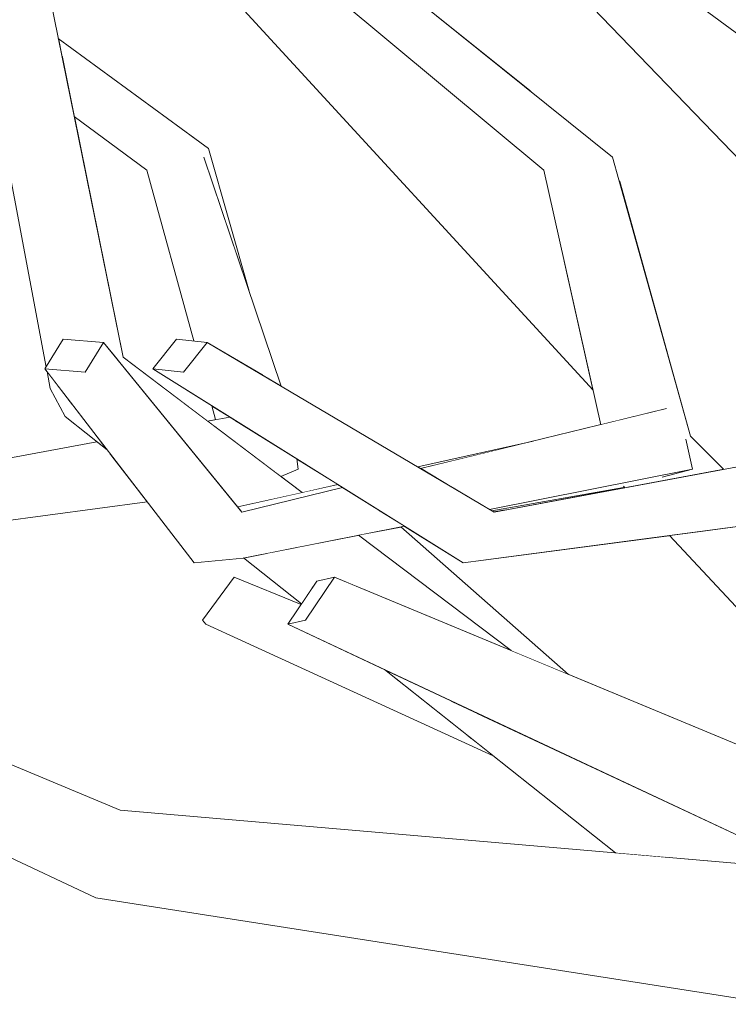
# Model space of a CAD drawing. Extents: x -289599 to -184549, y 66678 to 295474.
# Tile 462 of 656: x -250831 to -250789, y 71642 to 71701. Entities that reach past the tile are written whole.
import ezdxf

# ---------------------------------------------------------------- set-up
doc = ezdxf.new("R2010")
doc.units = 0
doc.header["$MEASUREMENT"] = 0
doc.linetypes.add('Wipeout_Contour', pattern=[1000, 0, -1000])
doc.layers.add('arch drzewa', color=8, linetype='Continuous')
doc.layers.add('Model drzwi', color=8, linetype='Continuous')
doc.layers.add('arch drzewa_Nr_Pióra__4', color=8, linetype='Continuous', lineweight=9)

msp = doc.modelspace()

# ---------------------------------------------------------------- wipeouts: each hides what was drawn before it
at = {"color": 254, "linetype": 'Wipeout_Contour', "lineweight": 0, "ltscale": 6396048.042397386}
msp.add_wipeout([(-250875.742, 71824.371), (-250876.119, 71824.599), (-250868.869, 71798.079), (-250865.738, 71793.998), (-250863.49, 71772.986), (-250861.591, 71773.452), (-250851.693, 71766.629), (-250850.643, 71764.775), (-250839.166, 71739.249), (-250817.915, 71723.689), (-250784.693, 71689.19), (-250786.37, 71698.097), (-250787.314, 71699.502), (-250807.501, 71714.447), (-250805.009, 71716.396), (-250792.502, 71707.23), (-250798.396, 71716.011), (-250824.535, 71749.234), (-250824.915, 71749.55), (-250824.982, 71750.327), (-250828.042, 71762.298), (-250844.563, 71800.411), (-250857.861, 71805.891), (-250859.467, 71808.211), (-250866.458, 71822.293)], dxfattribs=at).dxf.layer = 'Model drzwi'
at = {"color": 254, "linetype": 'Wipeout_Contour', "lineweight": 0, "ltscale": 767461.094037}
msp.add_wipeout([(-250850.598, 71668.4), (-250823.601, 71672.551), (-250848.746, 71668.695)], dxfattribs=at).dxf.layer = 'Model drzwi'
at = {"color": 254, "linetype": 'Wipeout_Contour', "lineweight": 0, "ltscale": 1534685.488790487}
msp.add_wipeout([(-250802.638, 71671.52), (-250802.52, 71671.45), (-250801.821, 71671.566), (-250794.693, 71672.893), (-250794.715, 71672.916), (-250794.767, 71672.902)], dxfattribs=at).dxf.layer = 'Model drzwi'
at = {"color": 254, "linetype": 'Wipeout_Contour', "lineweight": 0, "ltscale": 1790425.255011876}
msp.add_wipeout([(-250808.064, 71670.556), (-250798.065, 71661.745), (-250778.557, 71653.641), (-250776.56, 71653.468), (-250792.029, 71670.039), (-250804.337, 71668.4), (-250807.853, 71670.598)], dxfattribs=at).dxf.layer = 'Model drzwi'

# ---------------------------------------------------------------- next in the draw order: wipeouts: each hides what was drawn before it
at = {"color": 254, "linetype": 'Wipeout_Contour', "lineweight": 0, "ltscale": 767359.481683}
msp.add_wipeout([(-250807.501, 71714.447), (-250786.525, 71698.918), (-250786.964, 71701.247)], dxfattribs=at).dxf.layer = 'arch drzewa'
at = {"color": 254, "linetype": 'Wipeout_Contour', "lineweight": 0, "ltscale": 1279079.794739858}
msp.add_wipeout([(-250848.764, 71671.44), (-250848.746, 71668.695), (-250825.42, 71674.919), (-250825.609, 71675.164), (-250826.208, 71675.639)], dxfattribs=at).dxf.layer = 'arch drzewa'
at = {"color": 254, "linetype": 'Wipeout_Contour', "lineweight": 0, "ltscale": 767341.259017}
msp.add_wipeout([(-250778.557, 71653.641), (-250812.028, 71667.545), (-250813.759, 71664.981)], dxfattribs=at).dxf.layer = 'arch drzewa'
at = {"color": 254, "linetype": 'Wipeout_Contour', "lineweight": 0, "ltscale": 2302258.71592961}
msp.add_wipeout([(-250827.568, 71695.054), (-250824.643, 71680.684), (-250819.601, 71676.869), (-250819.128, 71676.957), (-250819.358, 71677.787), (-250822.87, 71679.983), (-250821.46, 71681.77), (-250820.426, 71681.659), (-250823.238, 71691.849)], dxfattribs=at).dxf.layer = 'Model drzwi'
at = {"color": 254, "linetype": 'Wipeout_Contour', "lineweight": 0, "ltscale": 767342.683208}
msp.add_wipeout([(-250804.337, 71668.4), (-250792.236, 71670.261), (-250802.484, 71668.695)], dxfattribs=at).dxf.layer = 'Model drzwi'

# ---------------------------------------------------------------- next in the draw order: wipeouts: each hides what was drawn before it
at = {"color": 254, "linetype": 'Wipeout_Contour', "lineweight": 0, "ltscale": 1023095.586104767}
msp.add_wipeout([(-250802.502, 71671.44), (-250802.484, 71668.695), (-250779.069, 71674.943), (-250779.946, 71675.639)], dxfattribs=at).dxf.layer = 'arch drzewa'
at = {"color": 254, "linetype": 'Wipeout_Contour', "lineweight": 0, "ltscale": 767440.157586}
msp.add_wipeout([(-250848.746, 71668.695), (-250823.603, 71672.553), (-250825.42, 71674.919)], dxfattribs=at).dxf.layer = 'arch drzewa'
at = {"color": 254, "linetype": 'Wipeout_Contour', "lineweight": 0, "ltscale": 767305.204491}
msp.add_wipeout([(-250813.759, 71664.981), (-250779.175, 71649.674), (-250778.557, 71653.641)], dxfattribs=at).dxf.layer = 'arch drzewa'

# ---------------------------------------------------------------- next in the draw order: wipeouts: each hides what was drawn before it
at = {"color": 254, "linetype": 'Wipeout_Contour', "lineweight": 0, "ltscale": 767307.106999}
msp.add_wipeout([(-250802.484, 71668.695), (-250776.264, 71672.718), (-250779.069, 71674.943)], dxfattribs=at).dxf.layer = 'arch drzewa'
at = {"color": 254, "linetype": 'Wipeout_Contour', "lineweight": 0, "ltscale": 767438.973609}
msp.add_wipeout([(-250850.598, 71668.4), (-250823.214, 71672.047), (-250823.601, 71672.551)], dxfattribs=at).dxf.layer = 'arch drzewa'
at = {"color": 254, "linetype": 'Wipeout_Contour', "lineweight": 0, "ltscale": 767342.442426}
msp.add_wipeout([(-250779.175, 71649.674), (-250813.759, 71664.981), (-250814.822, 71664.739)], dxfattribs=at).dxf.layer = 'arch drzewa'

# ---------------------------------------------------------------- next in the draw order: wipeouts: each hides what was drawn before it
at = {"color": 254, "linetype": 'Wipeout_Contour', "lineweight": 0, "ltscale": 767304.825974}
msp.add_wipeout([(-250804.337, 71668.4), (-250775.638, 71672.222), (-250776.262, 71672.716)], dxfattribs=at).dxf.layer = 'arch drzewa'
at = {"color": 254, "linetype": 'Wipeout_Contour', "lineweight": 0, "ltscale": 767305.842183}
msp.add_wipeout([(-250814.822, 71664.739), (-250780.012, 71648.403), (-250779.175, 71649.674)], dxfattribs=at).dxf.layer = 'arch drzewa'

# ---------------------------------------------------------------- next in the draw order: wipeouts: each hides what was drawn before it
at = {"color": 254, "linetype": 'Wipeout_Contour', "lineweight": 0, "ltscale": 767352.140455}
msp.add_wipeout([(-250802.52, 71671.45), (-250802.502, 71671.44), (-250801.822, 71671.566)], dxfattribs=at).dxf.layer = 'arch drzewa'
at = {"color": 254, "linetype": 'Wipeout_Contour', "lineweight": 0, "ltscale": 767292.06275}
msp.add_wipeout([(-250785.681, 71670.885), (-250790.489, 71670.244), (-250772.153, 71657.414)], dxfattribs=at).dxf.layer = 'arch drzewa'
at = {"color": 254, "linetype": 'Wipeout_Contour', "lineweight": 0, "ltscale": 1023172.734556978}
msp.add_wipeout([(-250814.822, 71664.739), (-250813.759, 71664.981), (-250812.028, 71667.545), (-250813.091, 71667.302)], dxfattribs=at).dxf.layer = 'arch drzewa'

# ---------------------------------------------------------------- next in the draw order: wipeouts: each hides what was drawn before it
at = {"color": 254, "linetype": 'Wipeout_Contour', "lineweight": 0, "ltscale": 767392.625848}
msp.add_wipeout([(-250802.502, 71671.44), (-250819.623, 71681.573), (-250821.033, 71679.786)], dxfattribs=at).dxf.layer = 'arch drzewa'
at = {"color": 254, "linetype": 'Wipeout_Contour', "lineweight": 0, "ltscale": 1278806.201912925}
msp.add_wipeout([(-250790.489, 71670.244), (-250792.029, 71670.039), (-250776.56, 71653.468), (-250776.371, 71653.451), (-250772.153, 71657.414)], dxfattribs=at).dxf.layer = 'arch drzewa'

# ---------------------------------------------------------------- next in the draw order: wipeouts: each hides what was drawn before it
at = {"color": 254, "linetype": 'Wipeout_Contour', "lineweight": 0, "ltscale": 767373.042728}
msp.add_wipeout([(-250821.033, 71679.786), (-250802.484, 71668.695), (-250802.502, 71671.44)], dxfattribs=at).dxf.layer = 'arch drzewa'

# ---------------------------------------------------------------- next in the draw order: wipeouts: each hides what was drawn before it
at = {"color": 254, "linetype": 'Wipeout_Contour', "lineweight": 0, "ltscale": 767394.418156}
msp.add_wipeout([(-250802.484, 71668.695), (-250821.033, 71679.786), (-250822.87, 71679.983)], dxfattribs=at).dxf.layer = 'arch drzewa'

# ---------------------------------------------------------------- next in the draw order: wipeouts: each hides what was drawn before it
at = {"color": 254, "linetype": 'Wipeout_Contour', "lineweight": 0, "ltscale": 767375.50052}
msp.add_wipeout([(-250822.87, 71679.983), (-250804.337, 71668.4), (-250802.484, 71668.695)], dxfattribs=at).dxf.layer = 'arch drzewa'

# ---------------------------------------------------------------- next in the draw order: wipeouts: each hides what was drawn before it
at = {"color": 254, "linetype": 'Wipeout_Contour', "lineweight": 0, "ltscale": 1023220.601316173}
msp.add_wipeout([(-250819.623, 71681.573), (-250821.46, 71681.77), (-250822.87, 71679.983), (-250821.033, 71679.786)], dxfattribs=at).dxf.layer = 'arch drzewa'
at = {"color": 254, "linetype": 'Wipeout_Contour', "lineweight": 0, "ltscale": 767405.210033}
msp.add_wipeout([(-250819.358, 71677.788), (-250819.128, 71676.957), (-250818.281, 71677.115)], dxfattribs=at).dxf.layer = 'arch drzewa'
at = {"color": 254, "linetype": 'Wipeout_Contour', "lineweight": 0, "ltscale": 1278979.093623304}
msp.add_wipeout([(-250814.19, 71673.998), (-250815.228, 71673.561), (-250813.959, 71672.601), (-250811.821, 71673.078), (-250814.268, 71674.607)], dxfattribs=at).dxf.layer = 'arch drzewa'
at = {"color": 254, "linetype": 'Wipeout_Contour', "lineweight": 0, "ltscale": 1023139.248414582}
msp.add_wipeout([(-250808.064, 71670.556), (-250810.594, 71670.055), (-250801.488, 71663.167), (-250798.065, 71661.745)], dxfattribs=at).dxf.layer = 'arch drzewa'

# ---------------------------------------------------------------- next in the draw order: wipeouts: each hides what was drawn before it
at = {"color": 254, "linetype": 'Wipeout_Contour', "lineweight": 0, "ltscale": 1023217.101852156}
msp.add_wipeout([(-250823.238, 71691.849), (-250816.258, 71679.582), (-250815.211, 71678.962), (-250819.827, 71692.635)], dxfattribs=at).dxf.layer = 'arch drzewa'
at = {"color": 254, "linetype": 'Wipeout_Contour', "lineweight": 0, "ltscale": 1023206.39879123}
msp.add_wipeout([(-250818.281, 71677.115), (-250819.601, 71676.869), (-250819.213, 71676.575), (-250817.955, 71676.911)], dxfattribs=at).dxf.layer = 'arch drzewa'
at = {"color": 254, "linetype": 'Wipeout_Contour', "lineweight": 0, "ltscale": 1023180.903934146}
msp.add_wipeout([(-250811.543, 71672.904), (-250817.556, 71671.44), (-250817.476, 71668.695), (-250809.355, 71671.537)], dxfattribs=at).dxf.layer = 'arch drzewa'
at = {"color": 254, "linetype": 'Wipeout_Contour', "lineweight": 0, "ltscale": 1534759.102146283}
msp.add_wipeout([(-250818.012, 71667.545), (-250819.905, 71664.981), (-250808.097, 71661.274), (-250809.05, 71662.03), (-250814.822, 71664.739), (-250814.022, 71665.924)], dxfattribs=at).dxf.layer = 'arch drzewa'

# ---------------------------------------------------------------- next in the draw order: wipeouts: each hides what was drawn before it
at = {"color": 254, "linetype": 'Wipeout_Contour', "lineweight": 0, "ltscale": 1023218.720214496}
msp.add_wipeout([(-250816.258, 71679.582), (-250823.238, 71691.849), (-250820.426, 71681.659), (-250819.623, 71681.573)], dxfattribs=at).dxf.layer = 'arch drzewa'
at = {"color": 254, "linetype": 'Wipeout_Contour', "lineweight": 0, "ltscale": 1278993.599182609}
msp.add_wipeout([(-250817.955, 71676.911), (-250819.213, 71676.575), (-250815.533, 71673.791), (-250814.19, 71673.998), (-250814.268, 71674.607)], dxfattribs=at).dxf.layer = 'arch drzewa'
at = {"color": 254, "linetype": 'Wipeout_Contour', "lineweight": 0, "ltscale": 767378.45154}
msp.add_wipeout([(-250809.355, 71671.537), (-250817.476, 71668.695), (-250807.853, 71670.598)], dxfattribs=at).dxf.layer = 'arch drzewa'
at = {"color": 254, "linetype": 'Wipeout_Contour', "lineweight": 0, "ltscale": 767367.509472}
msp.add_wipeout([(-250819.905, 71664.981), (-250803.984, 71658.012), (-250808.097, 71661.274)], dxfattribs=at).dxf.layer = 'arch drzewa'

# ---------------------------------------------------------------- next in the draw order: wipeouts: each hides what was drawn before it
at = {"color": 254, "linetype": 'Wipeout_Contour', "lineweight": 0, "ltscale": 767417.024342}
msp.add_wipeout([(-250819.559, 71693.156), (-250819.827, 71692.635), (-250817.125, 71684.633)], dxfattribs=at).dxf.layer = 'arch drzewa'
at = {"color": 254, "linetype": 'Wipeout_Contour', "lineweight": 0, "ltscale": 767390.839554}
msp.add_wipeout([(-250814.19, 71673.998), (-250815.533, 71673.791), (-250815.228, 71673.561)], dxfattribs=at).dxf.layer = 'arch drzewa'
at = {"color": 254, "linetype": 'Wipeout_Contour', "lineweight": 0, "ltscale": 1023185.144837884}
msp.add_wipeout([(-250817.804, 71671.744), (-250817.556, 71671.44), (-250811.543, 71672.904), (-250811.821, 71673.078)], dxfattribs=at).dxf.layer = 'arch drzewa'
at = {"color": 254, "linetype": 'Wipeout_Contour', "lineweight": 0, "ltscale": 1023160.804197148}
msp.add_wipeout([(-250803.984, 71658.012), (-250819.905, 71664.981), (-250819.714, 71664.739), (-250803.742, 71657.82)], dxfattribs=at).dxf.layer = 'arch drzewa'

# ---------------------------------------------------------------- next in the draw order: wipeouts: each hides what was drawn before it
at = {"color": 254, "linetype": 'Wipeout_Contour', "lineweight": 0, "ltscale": 767441.599128}
msp.add_wipeout([(-250828.309, 71698.699), (-250828.166, 71697.995), (-250819.827, 71692.635)], dxfattribs=at).dxf.layer = 'arch drzewa'
at = {"color": 254, "linetype": 'Wipeout_Contour', "lineweight": 0, "ltscale": 767360.406429}
msp.add_wipeout([(-250803.742, 71657.82), (-250819.714, 71664.739), (-250802.557, 71656.879)], dxfattribs=at).dxf.layer = 'arch drzewa'

# ---------------------------------------------------------------- next in the draw order: linework, layer by layer
at = {"layer": 'arch drzewa_Nr_Pióra__4', "linetype": 'Continuous'}
for p, q in [((-250818.012, 71667.545), (-250819.905, 71664.981)), ((-250819.905, 71664.981), (-250819.714, 71664.739))]:
    msp.add_line(p, q, dxfattribs=at)

# ---------------------------------------------------------------- next in the draw order: wipeouts: each hides what was drawn before it
at = {"color": 254, "linetype": 'Wipeout_Contour', "lineweight": 0, "ltscale": 1023250.147835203}
msp.add_wipeout([(-250828.166, 71697.995), (-250827.568, 71695.054), (-250823.238, 71691.849), (-250819.827, 71692.635)], dxfattribs=at).dxf.layer = 'arch drzewa'
at = {"color": 254, "linetype": 'Wipeout_Contour', "lineweight": 0, "ltscale": 1023158.083177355}
msp.add_wipeout([(-250810.594, 71670.055), (-250814.283, 71669.326), (-250810.601, 71666.952), (-250801.488, 71663.167)], dxfattribs=at).dxf.layer = 'arch drzewa'
at = {"color": 254, "linetype": 'Wipeout_Contour', "lineweight": 0, "ltscale": 1023074.471896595}
msp.add_wipeout([(-250803.68, 71659.51), (-250792.291, 71650.825), (-250784.553, 71650.156), (-250786.705, 71651.544)], dxfattribs=at).dxf.layer = 'arch drzewa'

# ---------------------------------------------------------------- next in the draw order: linework, layer by layer
at = {"layer": 'arch drzewa_Nr_Pióra__4', "linetype": 'Continuous'}
msp.add_line((-250813.759, 71664.981), (-250814.822, 71664.739), dxfattribs=at)

# ---------------------------------------------------------------- next in the draw order: wipeouts: each hides what was drawn before it
at = {"color": 254, "linetype": 'Wipeout_Contour', "lineweight": 0, "ltscale": 767442.687376}
msp.add_wipeout([(-250828.517, 71699.721), (-250828.432, 71699.303), (-250819.559, 71693.156)], dxfattribs=at).dxf.layer = 'arch drzewa'
at = {"color": 254, "linetype": 'Wipeout_Contour', "lineweight": 0, "ltscale": 1534761.090025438}
msp.add_wipeout([(-250816.086, 71668.97), (-250813.366, 71666.895), (-250813.091, 71667.302), (-250812.028, 71667.545), (-250810.601, 71666.952), (-250814.283, 71669.326)], dxfattribs=at).dxf.layer = 'arch drzewa'
at = {"color": 254, "linetype": 'Wipeout_Contour', "lineweight": 0, "ltscale": 1023102.362815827}
msp.add_wipeout([(-250803.68, 71659.51), (-250805.194, 71660.22), (-250792.5, 71650.844), (-250792.291, 71650.825)], dxfattribs=at).dxf.layer = 'arch drzewa'

# ---------------------------------------------------------------- next in the draw order: linework, layer by layer
at = {"layer": 'arch drzewa_Nr_Pióra__4', "linetype": 'Continuous'}
msp.add_line((-250801.488, 71663.167), (-250810.594, 71670.055), dxfattribs=at)

# ---------------------------------------------------------------- next in the draw order: wipeouts: each hides what was drawn before it
at = {"color": 254, "linetype": 'Wipeout_Contour', "lineweight": 0, "ltscale": 1023249.95450907}
msp.add_wipeout([(-250828.432, 71699.303), (-250828.309, 71698.699), (-250819.827, 71692.635), (-250819.559, 71693.156)], dxfattribs=at).dxf.layer = 'arch drzewa'
at = {"color": 254, "linetype": 'Wipeout_Contour', "lineweight": 0, "ltscale": 1023180.871114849}
msp.add_wipeout([(-250816.086, 71668.97), (-250816.837, 71668.821), (-250813.653, 71666.469), (-250813.366, 71666.895)], dxfattribs=at).dxf.layer = 'arch drzewa'
at = {"color": 254, "linetype": 'Wipeout_Contour', "lineweight": 0, "ltscale": 1023111.086641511}
msp.add_wipeout([(-250809.05, 71662.03), (-250795.247, 71651.081), (-250792.5, 71650.844), (-250805.194, 71660.22)], dxfattribs=at).dxf.layer = 'arch drzewa'

# ---------------------------------------------------------------- next in the draw order: linework, layer by layer
at = {"layer": 'arch drzewa_Nr_Pióra__4', "linetype": 'Continuous'}
for p, q in [((-250813.091, 71667.302), (-250812.028, 71667.545)), ((-250802.557, 71656.879), (-250819.714, 71664.739))]:
    msp.add_line(p, q, dxfattribs=at)

# ---------------------------------------------------------------- next in the draw order: wipeouts: each hides what was drawn before it
at = {"color": 254, "linetype": 'Wipeout_Contour', "lineweight": 0, "ltscale": 1023173.464048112}
msp.add_wipeout([(-250820.591, 71717.161), (-250783.299, 71681.788), (-250784.693, 71689.19), (-250817.915, 71723.689)], dxfattribs=at).dxf.layer = 'arch drzewa'
at = {"color": 254, "linetype": 'Wipeout_Contour', "lineweight": 0, "ltscale": 767359.016147}
msp.add_wipeout([(-250783.689, 71650.081), (-250824.818, 71653.641), (-250825.437, 71649.674)], dxfattribs=at).dxf.layer = 'arch drzewa'

# ---------------------------------------------------------------- next in the draw order: wipeouts: each hides what was drawn before it
at = {"color": 254, "linetype": 'Wipeout_Contour', "lineweight": 0, "ltscale": 1790479.48244067}
msp.add_wipeout([(-250783.299, 71681.788), (-250820.591, 71717.161), (-250800.07, 71696.367), (-250795.421, 71692.635), (-250795.041, 71691.271), (-250782.727, 71678.794), (-250782.74, 71678.817)], dxfattribs=at).dxf.layer = 'arch drzewa'
at = {"color": 254, "linetype": 'Wipeout_Contour', "lineweight": 0, "ltscale": 767473.235265}
msp.add_wipeout([(-250824.818, 71653.641), (-250858.289, 71667.545), (-250860.021, 71664.981)], dxfattribs=at).dxf.layer = 'arch drzewa'
at = {"color": 254, "linetype": 'Wipeout_Contour', "lineweight": 0, "ltscale": 2046123.628042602}
msp.add_wipeout([(-250825.437, 71649.674), (-250784.351, 71644.816), (-250784.244, 71645.669), (-250786.494, 71646.446), (-250786.562, 71646.457), (-250786.436, 71646.443), (-250784.135, 71646.537), (-250783.689, 71650.081)], dxfattribs=at).dxf.layer = 'arch drzewa'

# ---------------------------------------------------------------- next in the draw order: wipeouts: each hides what was drawn before it
at = {"color": 254, "linetype": 'Wipeout_Contour', "lineweight": 0, "ltscale": 2813903.682026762}
msp.add_wipeout([(-250830.823, 71716.011), (-250798.323, 71686.478), (-250799.521, 71691.849), (-250826.636, 71714.447), (-250824.494, 71716.396), (-250810.861, 71705.029), (-250800.07, 71696.367), (-250820.591, 71717.161), (-250823.985, 71716.78), (-250824.055, 71716.47), (-250824.429, 71716.73)], dxfattribs=at).dxf.layer = 'arch drzewa'
at = {"color": 254, "linetype": 'Wipeout_Contour', "lineweight": 0, "ltscale": 1534628.950950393}
msp.add_wipeout([(-250782.727, 71678.794), (-250795.041, 71691.271), (-250792.144, 71680.863), (-250785.298, 71674.642), (-250779.946, 71675.639), (-250781.852, 71677.151)], dxfattribs=at).dxf.layer = 'arch drzewa'
at = {"color": 254, "linetype": 'Wipeout_Contour', "lineweight": 0, "ltscale": 767357.982578}
msp.add_wipeout([(-250784.351, 71644.816), (-250825.437, 71649.674), (-250826.274, 71648.403)], dxfattribs=at).dxf.layer = 'arch drzewa'

# ---------------------------------------------------------------- next in the draw order: wipeouts: each hides what was drawn before it
at = {"color": 254, "linetype": 'Wipeout_Contour', "lineweight": 0, "ltscale": 767391.681822}
msp.add_wipeout([(-250830.823, 71716.011), (-250796.592, 71678.717), (-250798.323, 71686.478)], dxfattribs=at).dxf.layer = 'arch drzewa'
at = {"color": 254, "linetype": 'Wipeout_Contour', "lineweight": 0, "ltscale": 1023092.966405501}
msp.add_wipeout([(-250785.298, 71674.642), (-250792.144, 71680.863), (-250790.779, 71675.961), (-250788.8, 71673.991)], dxfattribs=at).dxf.layer = 'arch drzewa'
at = {"color": 254, "linetype": 'Wipeout_Contour', "lineweight": 0, "ltscale": 767437.181166}
msp.add_wipeout([(-250860.021, 71664.981), (-250825.437, 71649.674), (-250824.818, 71653.641)], dxfattribs=at).dxf.layer = 'arch drzewa'
at = {"color": 254, "linetype": 'Wipeout_Contour', "lineweight": 0, "ltscale": 767318.626257}
msp.add_wipeout([(-250826.274, 71648.403), (-250785.683, 71642.043), (-250784.351, 71644.816)], dxfattribs=at).dxf.layer = 'arch drzewa'

# ---------------------------------------------------------------- next in the draw order: linework, layer by layer
at = {"layer": 'arch drzewa_Nr_Pióra__4', "linetype": 'Continuous'}
msp.add_line((-250783.689, 71650.081), (-250824.818, 71653.641), dxfattribs=at)

# ---------------------------------------------------------------- next in the draw order: wipeouts: each hides what was drawn before it
at = {"color": 254, "linetype": 'Wipeout_Contour', "lineweight": 0, "ltscale": 767418.459024}
msp.add_wipeout([(-250817.556, 71671.44), (-250825.818, 71681.573), (-250826.91, 71679.786)], dxfattribs=at).dxf.layer = 'arch drzewa'
at = {"color": 254, "linetype": 'Wipeout_Contour', "lineweight": 0, "ltscale": 2046200.523567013}
msp.add_wipeout([(-250794.497, 71673.049), (-250794.363, 71672.955), (-250788.8, 71673.991), (-250790.779, 71675.961), (-250791.102, 71675.809), (-250791.048, 71675.759), (-250790.657, 71673.998), (-250792.432, 71673.524)], dxfattribs=at).dxf.layer = 'arch drzewa'
at = {"color": 254, "linetype": 'Wipeout_Contour', "lineweight": 0, "ltscale": 767474.419084}
msp.add_wipeout([(-250825.437, 71649.674), (-250860.021, 71664.981), (-250861.084, 71664.739)], dxfattribs=at).dxf.layer = 'arch drzewa'

# ---------------------------------------------------------------- next in the draw order: linework, layer by layer
at = {"layer": 'arch drzewa_Nr_Pióra__4', "linetype": 'Continuous'}
msp.add_line((-250821.46, 71681.77), (-250819.623, 71681.573), dxfattribs=at)

# ---------------------------------------------------------------- next in the draw order: wipeouts: each hides what was drawn before it
at = {"color": 254, "linetype": 'Wipeout_Contour', "lineweight": 0, "ltscale": 767346.977773}
msp.add_wipeout([(-250790.779, 71675.961), (-250795.421, 71692.635), (-250799.521, 71691.849)], dxfattribs=at).dxf.layer = 'arch drzewa'
at = {"color": 254, "linetype": 'Wipeout_Contour', "lineweight": 0, "ltscale": 767407.194735}
msp.add_wipeout([(-250826.91, 71679.786), (-250817.476, 71668.695), (-250817.556, 71671.44)], dxfattribs=at).dxf.layer = 'arch drzewa'
at = {"color": 254, "linetype": 'Wipeout_Contour', "lineweight": 0, "ltscale": 1023109.404109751}
msp.add_wipeout([(-250794.779, 71672.985), (-250794.693, 71672.893), (-250794.363, 71672.955), (-250794.497, 71673.049)], dxfattribs=at).dxf.layer = 'arch drzewa'
at = {"color": 254, "linetype": 'Wipeout_Contour', "lineweight": 0, "ltscale": 767437.819204}
msp.add_wipeout([(-250861.084, 71664.739), (-250826.274, 71648.403), (-250825.437, 71649.674)], dxfattribs=at).dxf.layer = 'arch drzewa'

# ---------------------------------------------------------------- next in the draw order: linework, layer by layer
at = {"layer": 'arch drzewa_Nr_Pióra__4', "linetype": 'Continuous'}
for p, q in [((-250824.818, 71653.641), (-250858.289, 71667.545)), ((-250826.274, 71648.403), (-250861.084, 71664.739)), ((-250785.683, 71642.043), (-250826.274, 71648.403))]:
    msp.add_line(p, q, dxfattribs=at)

# ---------------------------------------------------------------- next in the draw order: wipeouts: each hides what was drawn before it
at = {"color": 254, "linetype": 'Wipeout_Contour', "lineweight": 0, "ltscale": 767423.13957}
msp.add_wipeout([(-250795.421, 71692.635), (-250823.913, 71715.506), (-250826.636, 71714.447)], dxfattribs=at).dxf.layer = 'arch drzewa'
at = {"color": 254, "linetype": 'Wipeout_Contour', "lineweight": 0, "ltscale": 1534671.072191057}
msp.add_wipeout([(-250799.521, 71691.849), (-250796.133, 71676.657), (-250792.211, 71677.613), (-250792.192, 71677.543), (-250791.102, 71675.809), (-250790.779, 71675.961)], dxfattribs=at).dxf.layer = 'arch drzewa'
at = {"color": 254, "linetype": 'Wipeout_Contour', "lineweight": 0, "ltscale": 767420.494626}
msp.add_wipeout([(-250817.476, 71668.695), (-250826.91, 71679.786), (-250829.312, 71679.983)], dxfattribs=at).dxf.layer = 'arch drzewa'

# ---------------------------------------------------------------- next in the draw order: wipeouts: each hides what was drawn before it
at = {"color": 254, "linetype": 'Wipeout_Contour', "lineweight": 0, "ltscale": 767393.081327}
msp.add_wipeout([(-250826.636, 71714.447), (-250799.521, 71691.849), (-250795.421, 71692.635)], dxfattribs=at).dxf.layer = 'arch drzewa'
at = {"color": 254, "linetype": 'Wipeout_Contour', "lineweight": 0, "ltscale": 767411.018089}
msp.add_wipeout([(-250829.312, 71679.983), (-250820.411, 71668.4), (-250817.476, 71668.695)], dxfattribs=at).dxf.layer = 'arch drzewa'
at = {"color": 254, "linetype": 'Wipeout_Contour', "lineweight": 0, "ltscale": 1023130.111201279}
msp.add_wipeout([(-250806.891, 71674.037), (-250805.152, 71673.008), (-250792.192, 71677.543), (-250792.211, 71677.613)], dxfattribs=at).dxf.layer = 'arch drzewa'

# ---------------------------------------------------------------- next in the draw order: linework, layer by layer
at = {"layer": 'arch drzewa_Nr_Pióra__4', "linetype": 'Continuous'}
for p, q in [((-250817.125, 71684.633), (-250819.559, 71693.156)), ((-250819.806, 71692.57), (-250819.827, 71692.635)), ((-250820.426, 71681.659), (-250823.238, 71691.849))]:
    msp.add_line(p, q, dxfattribs=at)

# ---------------------------------------------------------------- next in the draw order: wipeouts: each hides what was drawn before it
at = {"color": 254, "linetype": 'Wipeout_Contour', "lineweight": 0, "ltscale": 1023244.634008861}
msp.add_wipeout([(-250825.818, 71681.573), (-250828.22, 71681.77), (-250829.312, 71679.983), (-250826.91, 71679.786)], dxfattribs=at).dxf.layer = 'arch drzewa'
at = {"color": 254, "linetype": 'Wipeout_Contour', "lineweight": 0, "ltscale": 1023211.468320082}
msp.add_wipeout([(-250824.976, 71680.541), (-250817.804, 71671.744), (-250813.959, 71672.601), (-250824.643, 71680.684)], dxfattribs=at).dxf.layer = 'arch drzewa'
at = {"color": 254, "linetype": 'Wipeout_Contour', "lineweight": 0, "ltscale": 767434.036881}
msp.add_wipeout([(-250829.001, 71678.817), (-250827.842, 71678.07), (-250828.561, 71679.006)], dxfattribs=at).dxf.layer = 'arch drzewa'
at = {"color": 254, "linetype": 'Wipeout_Contour', "lineweight": 0, "ltscale": 1534673.466969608}
msp.add_wipeout([(-250792.192, 71677.543), (-250805.152, 71673.008), (-250802.775, 71671.601), (-250790.657, 71673.998), (-250791.048, 71675.759), (-250791.102, 71675.809)], dxfattribs=at).dxf.layer = 'arch drzewa'
at = {"color": 254, "linetype": 'Wipeout_Contour', "lineweight": 0, "ltscale": 1023182.35312143}
msp.add_wipeout([(-250817.458, 71668.698), (-250814, 71665.956), (-250813.653, 71666.469), (-250816.837, 71668.821)], dxfattribs=at).dxf.layer = 'arch drzewa'

# ---------------------------------------------------------------- next in the draw order: linework, layer by layer
at = {"layer": 'arch drzewa_Nr_Pióra__4', "linetype": 'Continuous'}
for p, q in [((-250815.211, 71678.962), (-250819.827, 71692.635)), ((-250822.87, 71679.983), (-250821.46, 71681.77)), ((-250819.623, 71681.573), (-250821.033, 71679.786)), ((-250821.033, 71679.786), (-250822.87, 71679.983)), ((-250819.128, 71676.957), (-250819.358, 71677.788)), ((-250818.281, 71677.115), (-250819.601, 71676.869)), ((-250814.268, 71674.607), (-250814.19, 71673.998)), ((-250814.19, 71673.998), (-250815.228, 71673.561)), ((-250811.821, 71673.078), (-250817.804, 71671.744)), ((-250811.543, 71672.904), (-250817.556, 71671.44)), ((-250823.214, 71672.047), (-250850.598, 71668.4)), ((-250807.853, 71670.598), (-250817.476, 71668.695)), ((-250817.476, 71668.695), (-250820.411, 71668.4)), ((-250814, 71665.956), (-250817.458, 71668.698)), ((-250814.022, 71665.924), (-250818.012, 71667.545)), ((-250814.822, 71664.739), (-250813.091, 71667.302)), ((-250812.028, 71667.545), (-250813.759, 71664.981))]:
    msp.add_line(p, q, dxfattribs=at)

# ---------------------------------------------------------------- next in the draw order: wipeouts: each hides what was drawn before it
at = {"color": 254, "linetype": 'Wipeout_Contour', "lineweight": 0, "ltscale": 767456.80912}
msp.add_wipeout([(-250824.643, 71680.684), (-250830.252, 71708.248), (-250834.49, 71707.964)], dxfattribs=at).dxf.layer = 'arch drzewa'
at = {"color": 254, "linetype": 'Wipeout_Contour', "lineweight": 0, "ltscale": 767432.987534}
msp.add_wipeout([(-250829.001, 71678.817), (-250827.589, 71677.74), (-250827.842, 71678.07)], dxfattribs=at).dxf.layer = 'arch drzewa'
at = {"color": 254, "linetype": 'Wipeout_Contour', "lineweight": 0, "ltscale": 2046229.280090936}
msp.add_wipeout([(-250802.775, 71671.601), (-250802.638, 71671.52), (-250794.767, 71672.902), (-250794.715, 71672.916), (-250794.779, 71672.985), (-250794.497, 71673.049), (-250792.432, 71673.524), (-250790.657, 71673.998)], dxfattribs=at).dxf.layer = 'arch drzewa'

# ---------------------------------------------------------------- next in the draw order: linework, layer by layer
at = {"layer": 'arch drzewa_Nr_Pióra__4', "linetype": 'Continuous'}
msp.add_line((-250801.822, 71671.566), (-250802.52, 71671.45), dxfattribs=at)

# ---------------------------------------------------------------- next in the draw order: wipeouts: each hides what was drawn before it
at = {"color": 254, "linetype": 'Wipeout_Contour', "lineweight": 0, "ltscale": 4603930.194820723}
msp.add_wipeout([(-250798.396, 71716.011), (-250787.399, 71703.561), (-250788.229, 71707.964), (-250783.991, 71708.248), (-250782.256, 71699.721), (-250773.298, 71693.156), (-250770.951, 71684.938), (-250746.544, 71657.305), (-250738.655, 71654.817), (-250780.452, 71711.535), (-250784.561, 71716.011), (-250785.822, 71717.059), (-250789.176, 71716.78), (-250789.431, 71716.47), (-250789.416, 71716.534), (-250789.61, 71716.697), (-250789.609, 71716.686), (-250789.66, 71716.739)], dxfattribs=at).dxf.layer = 'arch drzewa'
at = {"color": 254, "linetype": 'Wipeout_Contour', "lineweight": 0, "ltscale": 1534877.900489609}
msp.add_wipeout([(-250834.49, 71707.964), (-250829.242, 71680.097), (-250828.22, 71681.77), (-250825.818, 71681.573), (-250824.976, 71680.541), (-250824.643, 71680.684)], dxfattribs=at).dxf.layer = 'arch drzewa'
at = {"color": 254, "linetype": 'Wipeout_Contour', "lineweight": 0, "ltscale": 1023240.404868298}
msp.add_wipeout([(-250829.001, 71678.817), (-250828.114, 71677.151), (-250825.851, 71675.479), (-250827.589, 71677.74)], dxfattribs=at).dxf.layer = 'arch drzewa'
at = {"color": 254, "linetype": 'Wipeout_Contour', "lineweight": 0, "ltscale": 767361.959145}
msp.add_wipeout([(-250807.061, 71674.138), (-250806.891, 71674.037), (-250800.168, 71675.675)], dxfattribs=at).dxf.layer = 'arch drzewa'

# ---------------------------------------------------------------- next in the draw order: linework, layer by layer
at = {"layer": 'arch drzewa_Nr_Pióra__4', "linetype": 'Continuous'}
for p, q in [((-250784.693, 71689.19), (-250817.915, 71723.689)), ((-250795.421, 71692.635), (-250823.913, 71715.506)), ((-250799.521, 71691.849), (-250826.636, 71714.447)), ((-250786.525, 71698.918), (-250807.501, 71714.447)), ((-250824.643, 71680.684), (-250830.252, 71708.248)), ((-250819.559, 71693.156), (-250828.517, 71699.721)), ((-250823.238, 71691.849), (-250827.568, 71695.054)), ((-250790.779, 71675.961), (-250795.421, 71692.635)), ((-250796.133, 71676.657), (-250799.521, 71691.849)), ((-250828.22, 71681.77), (-250825.818, 71681.573)), ((-250825.818, 71681.573), (-250826.91, 71679.786)), ((-250802.502, 71671.44), (-250819.623, 71681.573)), ((-250813.959, 71672.601), (-250824.643, 71680.684)), ((-250804.337, 71668.4), (-250822.87, 71679.983)), ((-250792.195, 71677.617), (-250806.891, 71674.037)), ((-250800.168, 71675.675), (-250807.061, 71674.138)), ((-250779.946, 71675.639), (-250802.502, 71671.44)), ((-250791.054, 71675.785), (-250790.657, 71673.998)), ((-250788.8, 71673.991), (-250790.779, 71675.961)), ((-250790.657, 71673.998), (-250802.775, 71671.601)), ((-250790.657, 71673.998), (-250792.458, 71673.517)), ((-250794.767, 71672.902), (-250802.638, 71671.52)), ((-250794.693, 71672.893), (-250794.78, 71672.986)), ((-250794.715, 71672.916), (-250794.767, 71672.902)), ((-250775.638, 71672.222), (-250804.337, 71668.4)), ((-250798.065, 71661.745), (-250808.064, 71670.556)), ((-250776.56, 71653.468), (-250792.029, 71670.039)), ((-250778.557, 71653.641), (-250812.028, 71667.545)), ((-250780.012, 71648.403), (-250814.822, 71664.739)), ((-250795.247, 71651.081), (-250809.05, 71662.03))]:
    msp.add_line(p, q, dxfattribs=at)

# ---------------------------------------------------------------- next in the draw order: wipeouts: each hides what was drawn before it
at = {"color": 254, "linetype": 'Wipeout_Contour', "lineweight": 0, "ltscale": 767435.599619}
msp.add_wipeout([(-250828.561, 71679.006), (-250829.191, 71679.825), (-250829.001, 71678.817)], dxfattribs=at).dxf.layer = 'arch drzewa'
at = {"color": 254, "linetype": 'Wipeout_Contour', "lineweight": 0, "ltscale": 767426.286525}
msp.add_wipeout([(-250828.114, 71677.151), (-250825.609, 71675.164), (-250825.851, 71675.479)], dxfattribs=at).dxf.layer = 'arch drzewa'

# ---------------------------------------------------------------- next in the draw order: linework, layer by layer
at = {"layer": 'arch drzewa_Nr_Pióra__4', "linetype": 'Continuous'}
for p, q in [((-250796.592, 71678.717), (-250830.823, 71716.011)), ((-250829.242, 71680.097), (-250834.49, 71707.964)), ((-250829.312, 71679.983), (-250828.22, 71681.77)), ((-250817.556, 71671.44), (-250825.818, 71681.573)), ((-250826.91, 71679.786), (-250829.312, 71679.983)), ((-250820.411, 71668.4), (-250829.312, 71679.983)), ((-250829.001, 71678.817), (-250829.191, 71679.825)), ((-250829.001, 71678.817), (-250828.114, 71677.151)), ((-250825.609, 71675.164), (-250828.114, 71677.151)), ((-250826.208, 71675.639), (-250848.764, 71671.44))]:
    msp.add_line(p, q, dxfattribs=at)

doc.saveas('drawing.dxf')
